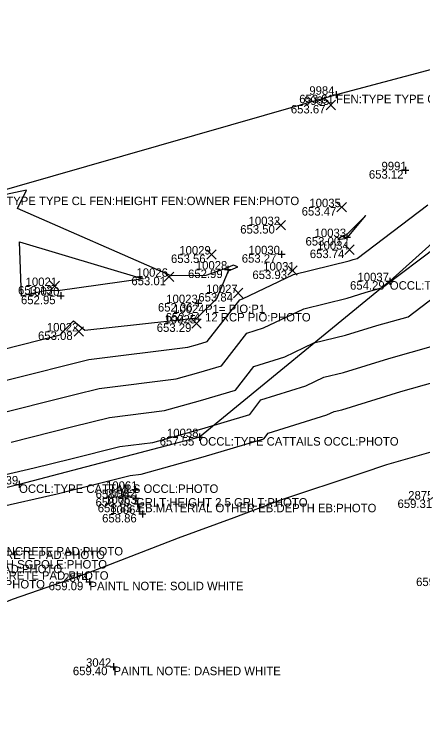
# Model space of a CAD drawing. Extents: x 2129350 to 2137777, y 657588 to 659885.
# Drawn here: x 2133333.3 to 2133391.1, y 658843.4 to 658946.5 of the extents above; entities that cross this region are included whole.
import ezdxf

# ---------------------------------------------------------------- set-up
doc = ezdxf.new("R2010")
doc.units = 0
for name, color, linetype in [('DT_X_Contour_Major', 7, 'Continuous'), ('DT_X_Contour_Minor', 7, 'Continuous'), ('DT_X_TIN_Hull', 7, 'Continuous'), ('SV_X_Occupation_Line', 7, 'Continuous'), ('SV_X_Random_Point', 7, 'Continuous'), ('SV_X_Shot_Marker', 7, 'Continuous'), ('SV_X_Text_Comment', 7, 'Continuous'), ('SV_X_Text_Description', 7, 'Continuous'), ('SV_X_Text_Elevation', 7, 'Continuous'), ('SV_X_Text_Name', 7, 'Continuous')]:
    doc.layers.add(name, color=color, linetype=linetype)

msp = doc.modelspace()

# ---------------------------------------------------------------- linework, layer by layer
at = {"layer": 'DT_X_Contour_Major'}
msp.add_lwpolyline([(2133323.45, 658888.07), (2133325.75, 658888.58), (2133329.51, 658889.44), (2133341.82, 658892.54), (2133345.26, 658893.4), (2133356.19, 658894.75), (2133359.43, 658895.65), (2133362.61, 658896.6), (2133366.2, 658901.23), (2133368.6, 658901.98), (2133374.28, 658904.71), (2133380.45, 658906.22), (2133382.98, 658906.99), (2133385.48, 658907.7), (2133393.36, 658913.69), (2133396.54, 658914.52), (2133413.51, 658918.01), (2133416.17, 658918.65), (2133416.5, 658918.73)], dxfattribs=at)
at = {"layer": 'DT_X_Contour_Minor'}
for points in [[(2133322.97, 658896.76), (2133339.72, 658900.98), (2133341.62, 658902.99), (2133343.25, 658901.68), (2133359.15, 658903.39), (2133361.94, 658906.16), (2133363.62, 658910.06), (2133364.93, 658910.66), (2133364.29, 658910.9), (2133363.32, 658910.46), (2133360.39, 658909.42), (2133355.47, 658909.39), (2133333.69, 658918.91), (2133334.98, 658921.52), (2133328.91, 658920.26)], [(2133326.24, 658893.1), (2133342.1, 658897.09), (2133343.79, 658897.51), (2133357.85, 658899.25), (2133359.24, 658899.63), (2133360.6, 658900.04), (2133365.2, 658905.96), (2133365.6, 658906.09), (2133372.85, 658909.58), (2133380.71, 658911.5), (2133381.29, 658911.68), (2133381.87, 658911.84), (2133391.87, 658919.43)], [(2133383.08, 658917.92), (2133380.35, 658915.2), (2133379.72, 658914.99), (2133379.14, 658914.54), (2133380.11, 658914.68), (2133380.43, 658914.78), (2133383.08, 658917.92)], [(2133337.75, 658907.31), (2133334.24, 658906.5), (2133333.95, 658914.18), (2133351.5, 658908.94), (2133339.39, 658907.23), (2133337.75, 658907.31)], [(2133332.78, 658885.78), (2133341.53, 658887.98), (2133346.73, 658889.28), (2133354.53, 658890.24), (2133359.63, 658891.66), (2133364.62, 658893.15), (2133367.21, 658896.5), (2133371.59, 658897.86), (2133375.72, 658899.85), (2133380.2, 658900.94), (2133384.67, 658902.31), (2133389.08, 658903.56), (2133394.86, 658907.95)], [(2133328.93, 658880.49), (2133336.05, 658882.12), (2133341.24, 658883.42), (2133348.19, 658885.17), (2133352.87, 658885.74), (2133359.83, 658887.68), (2133366.63, 658889.71), (2133368.22, 658891.76), (2133374.59, 658893.74), (2133377.16, 658894.98), (2133379.94, 658895.66), (2133386.36, 658897.62), (2133392.68, 658899.43)], [(2133330.52, 658876.45), (2133339.32, 658878.46), (2133340.95, 658878.87), (2133349.66, 658881.05), (2133351.21, 658881.24), (2133360.02, 658883.69), (2133368.64, 658886.26), (2133369.23, 658887.03), (2133377.58, 658889.63), (2133378.59, 658890.11), (2133379.69, 658890.38), (2133388.05, 658892.94), (2133396.29, 658895.29)], [(2133276.59, 658843.36), (2133287.91, 658846.91), (2133296.54, 658849.83), (2133296.62, 658849.86), (2133307.94, 658853.83), (2133313.95, 658856.28), (2133327.34, 658861.18), (2133328.83, 658861.78), (2133332.96, 658863.47), (2133342.65, 658866.84), (2133345.42, 658867.91), (2133356.52, 658872.18), (2133364.41, 658875.09), (2133370.89, 658877.56), (2133382.59, 658881.43), (2133386.06, 658882.59), (2133399.66, 658886.46)]]:
    msp.add_lwpolyline(points, dxfattribs=at)
at = {"layer": 'DT_X_TIN_Hull'}
msp.add_lwpolyline([(2133421.78, 658946.45), (2133378.88, 658935.07), (2133328.44, 658920.6), (2133281.87, 658908.47), (2133280.93, 658905.46), (2133279.34, 658904.82), (2133278.37, 658904.92), (2133274.87, 658906.42), (2133238.82, 658880.42), (2133204.08, 658850.45), (2133155, 658844.59)], dxfattribs=at)
at = {"layer": 'SV_X_Occupation_Line'}
msp.add_lwpolyline([(2133417.41, 658936.38), (2133386.5, 658908.61), (2133359.48, 658886.48), (2133333.91, 658879.77), (2133300.89, 658871.58), (2133285.82, 658869.72), (2133251.35, 658862.95), (2133235.4, 658875.77), (2133233.02, 658876.47)], dxfattribs=at)
at = {"layer": 'SV_X_Random_Point'}
for p, q in [((2133377.48, 658932.95), (2133378.81, 658934.29)), ((2133377.48, 658934.29), (2133378.81, 658932.95)), ((2133379, 658918.45), (2133380.34, 658919.79)), ((2133379, 658919.79), (2133380.34, 658918.45)), ((2133370.37, 658915.91), (2133371.71, 658917.24)), ((2133370.37, 658917.24), (2133371.71, 658915.91)), ((2133380.12, 658912.42), (2133381.45, 658913.76)), ((2133380.12, 658913.76), (2133381.45, 658912.42)), ((2133360.53, 658911.73), (2133361.86, 658913.07)), ((2133360.53, 658913.07), (2133361.86, 658911.73)), ((2133372.02, 658909.46), (2133373.35, 658910.79)), ((2133372.02, 658910.79), (2133373.35, 658909.46)), ((2133354.51, 658908.57), (2133355.85, 658909.91)), ((2133354.51, 658909.91), (2133355.85, 658908.57)), ((2133338.28, 658907.26), (2133339.62, 658908.6)), ((2133338.28, 658908.6), (2133339.62, 658907.26)), ((2133364.32, 658906.26), (2133365.66, 658907.6)), ((2133364.32, 658907.6), (2133365.66, 658906.26)), ((2133358.43, 658901.96), (2133359.76, 658903.29)), ((2133358.43, 658903.29), (2133359.76, 658901.96)), ((2133341.72, 658900.81), (2133343.05, 658902.15)), ((2133341.72, 658902.15), (2133343.05, 658900.81))]:
    msp.add_line(p, q, dxfattribs=at)
at = {"layer": 'SV_X_Shot_Marker'}
for p, q in [((2133378.88, 658935.57), (2133378.88, 658934.57)), ((2133378.38, 658935.07), (2133379.38, 658935.07)), ((2133378.88, 658935.07), (2133378.88, 658935.07)), ((2133388.21, 658924.36), (2133389.21, 658924.36)), ((2133388.71, 658924.86), (2133388.71, 658923.86)), ((2133388.71, 658924.36), (2133388.71, 658924.36)), ((2133379.91, 658914.87), (2133380.91, 658914.87)), ((2133380.41, 658915.37), (2133380.41, 658914.37)), ((2133380.41, 658914.87), (2133380.41, 658914.87)), ((2133371.14, 658912.94), (2133371.14, 658911.94)), ((2133370.64, 658912.44), (2133371.64, 658912.44)), ((2133371.14, 658912.44), (2133371.14, 658912.44)), ((2133363.53, 658910.77), (2133363.53, 658909.77)), ((2133363.03, 658910.27), (2133364.03, 658910.27)), ((2133363.53, 658910.27), (2133363.53, 658910.27)), ((2133386, 658908.61), (2133387, 658908.61)), ((2133386.5, 658909.11), (2133386.5, 658908.11)), ((2133386.5, 658908.61), (2133386.5, 658908.61)), ((2133339.32, 658906.55), (2133340.32, 658906.55)), ((2133339.82, 658907.05), (2133339.82, 658906.05)), ((2133339.82, 658906.55), (2133339.82, 658906.55)), ((2133358.83, 658905.5), (2133359.83, 658905.5)), ((2133359.33, 658906), (2133359.33, 658905)), ((2133359.33, 658905.5), (2133359.33, 658905.5)), ((2133359.48, 658886.98), (2133359.48, 658885.98)), ((2133358.98, 658886.48), (2133359.98, 658886.48)), ((2133359.48, 658886.48), (2133359.48, 658886.48)), ((2133333.41, 658879.77), (2133334.41, 658879.77)), ((2133333.91, 658880.27), (2133333.91, 658879.27)), ((2133333.91, 658879.77), (2133333.91, 658879.77)), ((2133349.89, 658879.01), (2133350.89, 658879.01)), ((2133350.39, 658879.51), (2133350.39, 658878.51)), ((2133350.39, 658879.01), (2133350.39, 658879.01)), ((2133349.99, 658877.83), (2133350.99, 658877.83)), ((2133350.49, 658878.33), (2133350.49, 658877.33)), ((2133350.49, 658877.83), (2133350.49, 658877.83)), ((2133350.21, 658877.02), (2133351.21, 658877.02)), ((2133350.71, 658877.52), (2133350.71, 658876.52)), ((2133350.71, 658877.02), (2133350.71, 658877.02)), ((2133350.91, 658875.58), (2133351.91, 658875.58)), ((2133351.41, 658876.08), (2133351.41, 658875.08)), ((2133351.41, 658875.58), (2133351.41, 658875.58)), ((2133343.9, 658866.46), (2133343.9, 658865.46)), ((2133343.4, 658865.96), (2133344.4, 658865.96)), ((2133343.9, 658865.96), (2133343.9, 658865.96)), ((2133346.81, 658853.9), (2133347.81, 658853.9)), ((2133347.31, 658854.4), (2133347.31, 658853.4)), ((2133347.31, 658853.9), (2133347.31, 658853.9))]:
    msp.add_line(p, q, dxfattribs=at)

# ---------------------------------------------------------------- texts
at = {"layer": 'SV_X_Text_Comment'}
for s, p in [('FEN:TYPE TYPE CL FEN:HEIGHT FEN:OWNER FEN:PHOTO', (2133378.88, 658933.87)), ('FEN:TYPE TYPE CL FEN:HEIGHT FEN:OWNER FEN:PHOTO', (2133328.44, 658919.41)), ('OCCL:TYPE CATTAILS OCCL:PHOTO', (2133386.5, 658907.41)), ('12 RCP PIO:PHOTO', (2133360.29, 658902.9)), ('OCCL:TYPE CATTAILS OCCL:PHOTO', (2133359.48, 658885.28)), ('OCCL:TYPE CATTAILS OCCL:PHOTO', (2133333.91, 658878.57)), ('GRLT:HEIGHT 2.5 GRLT:PHOTO', (2133350.49, 658876.63)), ('EB:MATERIAL OTHER EB:DEPTH EB:PHOTO', (2133350.71, 658875.82)), ('PAD:NOTE SIGN BASE PAD:MATERIAL CONCRETE PAD:PHOTO', (2133297.23, 658869.18)), ('PAD:NOTE SIGN BASE PAD:MATERIAL CONCRETE PAD:PHOTO', (2133299.8, 658869.69)), ('SGPOLE:TYPE EXIT SIGN SGPOLE:LENGTH SGPOLE:PHOTO', (2133299.57, 658867.84)), ('PAD:NOTE SIGN BASE PAD:MATERIAL PAD:PHOTO', (2133300.61, 658867.17)), ('PAD:NOTE SIGN BASE PAD:MATERIAL CONCRETE PAD:PHOTO', (2133297.74, 658866.25)), ('EB:MATERIAL OTHER EB:DEPTH EB:PHOTO', (2133303.69, 658865.01)), ('PAINTL NOTE: SOLID WHITE', (2133343.9, 658864.76)), ('PAINTL NOTE: DASHED WHITE', (2133347.31, 658852.7))]:
    msp.add_text(s, height=1.2, dxfattribs=at).set_placement(p)
at = {"layer": 'SV_X_Text_Description'}
msp.add_text('P1= PIO:P1', height=1.2, dxfattribs=at).set_placement((2133360.29, 658904.09))
at = {"layer": 'SV_X_Text_Elevation'}
for s, p in [('653.81', (2133373.65, 658933.87)), ('653.67', (2133372.46, 658932.42)), ('653.12', (2133383.53, 658923.16)), ('653.47', (2133374, 658917.92)), ('653.50', (2133365.28, 658915.37)), ('653.00', (2133374.54, 658913.67)), ('653.74', (2133375.15, 658911.89)), ('653.56', (2133355.46, 658911.2)), ('653.27', (2133365.5, 658911.24)), ('652.99', (2133357.88, 658909.06)), ('653.93', (2133367.01, 658908.92)), ('653.01', (2133349.84, 658908.04)), ('654.29', (2133380.86, 658907.41)), ('653.13', (2133333.76, 658906.73)), ('652.95', (2133334.18, 658905.35)), ('653.84', (2133359.34, 658905.73)), ('652.36', (2133353.61, 658904.3)), ('652.24', (2133354.7, 658902.9)), ('653.29', (2133353.44, 658901.42)), ('653.08', (2133336.6, 658900.28)), ('657.55', (2133353.86, 658885.28)), ('658.54', (2133344.76, 658877.81)), ('658.70', (2133344.76, 658876.63)), ('659.31', (2133387.59, 658876.43)), ('658.83', (2133345.07, 658875.82)), ('658.86', (2133345.69, 658874.38)), ('659.59', (2133390.23, 658865.35)), ('659.09', (2133338.11, 658864.76)), ('659.40', (2133341.54, 658852.7))]:
    msp.add_text(s, height=1.2, dxfattribs=at).set_placement(p)
at = {"layer": 'SV_X_Text_Name'}
for s, p in [('9984', (2133375.08, 658935.07)), ('9985', (2133374.34, 658933.62)), ('9991', (2133385.32, 658924.36)), ('10035', (2133375.09, 658919.12)), ('10032', (2133366.47, 658916.57)), ('10033', (2133375.83, 658914.87)), ('10029', (2133356.64, 658912.4)), ('10030', (2133366.45, 658912.44)), ('10034', (2133376.21, 658913.09)), ('10028', (2133358.98, 658910.27)), ('10031', (2133368.54, 658910.12)), ('10026', (2133350.56, 658909.24)), ('10037', (2133381.91, 658908.61)), ('10021', (2133334.84, 658907.93)), ('10020', (2133335.17, 658906.55)), ('10027', (2133360.45, 658906.93)), ('10023', (2133354.79, 658905.5)), ('10024', (2133355.76, 658904.09)), ('10025', (2133354.55, 658902.62)), ('10022', (2133337.85, 658901.48)), ('10038', (2133354.89, 658886.48)), ('10039', (2133329.32, 658879.77)), ('10061', (2133346.24, 658879.01)), ('10062', (2133345.91, 658877.83)), ('2875', (2133389.11, 658877.63)), ('10063', (2133346.13, 658877.02)), ('10064', (2133346.84, 658875.58)), ('2874', (2133340.17, 658865.96)), ('3042', (2133343.41, 658853.9))]:
    msp.add_text(s, height=1.2, dxfattribs=at).set_placement(p)

doc.saveas('drawing.dxf')
